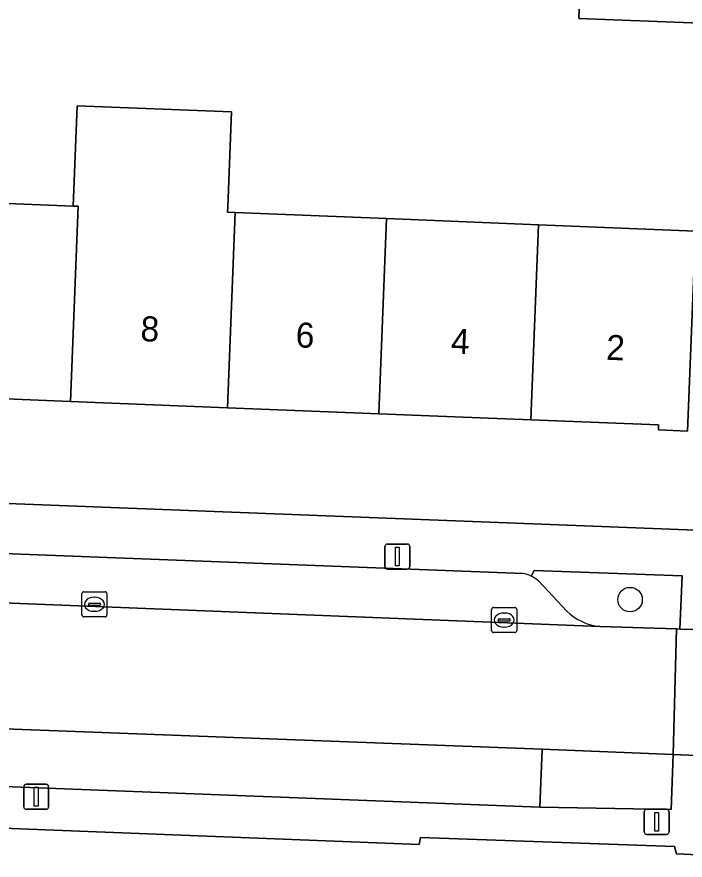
# Model space of a CAD drawing. Extents: x 161354 to 162026, y 386504 to 387460.
# Drawn here: x 161714.17 to 161740.85, y 387277.6 to 387311.28 of the extents above; entities that cross this region are included whole.
import ezdxf

# ---------------------------------------------------------------- set-up
doc = ezdxf.new("R2010")
doc.units = 0
for name, color, linetype in [('IMGEO_Boom', 7, 'Continuous'), ('IMGEO_Erf', 7, 'Continuous'), ('IMGEO_Groenvoorziening', 7, 'Continuous'), ('IMGEO_Kolk', 7, 'Continuous'), ('IMGEO_Lichtmast', 7, 'Continuous'), ('IMGEO_Pand', 7, 'Continuous'), ('IMGEO_Pand_nummerreeks', 7, 'Continuous'), ('IMGEO_Parkeervlak_halfverhard', 7, 'Continuous'), ('IMGEO_Parkeervlak_open', 7, 'Continuous'), ('IMGEO_Rijbaan_lokaal_open', 7, 'Continuous'), ('IMGEO_Voetpad_open', 7, 'Continuous')]:
    doc.layers.add(name, color=color, linetype=linetype)

msp = doc.modelspace()

# ---------------------------------------------------------------- linework, layer by layer
at = {"layer": 'IMGEO_Boom'}
msp.add_circle((161738.65, 387288.006), 0.489, dxfattribs=at)
at = {"layer": 'IMGEO_Erf'}
for points in [[(161741.58, 387314.019), (161741.46, 387311.021), (161736.6, 387311.215), (161736.719, 387314.213)], [(161710.506, 387303.958), (161716.421, 387303.721), (161716.582, 387307.726), (161722.738, 387307.479), (161722.586, 387303.689), (161722.577, 387303.474), (161722.887, 387303.462), (161728.926, 387303.22), (161734.996, 387302.977), (161741.267, 387302.726), (161740.947, 387294.739), (161739.781, 387294.786), (161739.788, 387294.98), (161734.684, 387295.185), (161728.614, 387295.428), (161722.575, 387295.67), (161716.307, 387295.921), (161710.194, 387296.166)], [(161691.439, 387292.715), (161735.46, 387291.011), (161741.613, 387290.772)]]:
    msp.add_lwpolyline(points, dxfattribs=at)
at = {"layer": 'IMGEO_Groenvoorziening'}
for points in [[(161737.445, 387286.938), (161740.501, 387286.836), (161740.633, 387286.828), (161740.736, 387288.955), (161734.82, 387289.162), (161734.702, 387288.947)], [(161735.013, 387288.741), (161736.127, 387287.543)], [(161745.962, 387277.602), (161740.509, 387277.851), (161740.428, 387278.146), (161730.277, 387278.502), (161730.236, 387278.232), (161704.119, 387279.248), (161704.147, 387279.69), (161700.052, 387279.843), (161700.021, 387279.396), (161653.208, 387281.315), (161653.225, 387282.57), (161645.84, 387282.862), (161645.779, 387281.605), (161630.612, 387282.233)]]:
    msp.add_lwpolyline(points, dxfattribs=at)
msp.add_lwpolyline([(161740.371, 387281.819), (161735.136, 387282.027), (161735.045, 387279.713), (161740.293, 387279.63)], close=True, dxfattribs=at)
for centre, radius, start, end in [((161734.14, 387287.76), 1.313, 48.3155, 64.6452), ((161737.628, 387289.076), 2.146, 225.5905, 265.0966)]:
    msp.add_arc(centre, radius, start, end, dxfattribs=at)
at = {"layer": 'IMGEO_Kolk'}
for p, q in [((161716.765, 387287.392), (161716.765, 387288.244)), ((161716.84, 387288.318), (161717.692, 387288.318)), ((161717.766, 387288.244), (161717.766, 387287.392)), ((161717.253, 387288.098), (161717.278, 387288.098)), ((161717.024, 387287.812), (161717.024, 387287.824)), ((161717.462, 387287.775), (161717.064, 387287.775)), ((161717.067, 387287.861), (161717.465, 387287.861)), ((161717.508, 387287.824), (161717.508, 387287.812)), ((161733.124, 387286.765), (161733.124, 387287.617)), ((161733.199, 387287.691), (161734.051, 387287.691)), ((161734.125, 387287.617), (161734.125, 387286.765)), ((161717.692, 387287.318), (161716.84, 387287.318)), ((161717.276, 387287.538), (161717.251, 387287.538)), ((161733.426, 387287.234), (161733.824, 387287.234)), ((161733.612, 387287.471), (161733.637, 387287.471)), ((161733.383, 387287.185), (161733.383, 387287.197)), ((161733.821, 387287.148), (161733.423, 387287.148)), ((161733.635, 387286.911), (161733.61, 387286.911)), ((161733.867, 387287.197), (161733.867, 387287.185)), ((161734.051, 387286.691), (161733.199, 387286.691))]:
    msp.add_line(p, q, dxfattribs=at)
for points in [[(161716.765, 387287.392), (161716.765, 387288.244)], [(161716.84, 387288.318), (161717.692, 387288.318)], [(161717.766, 387288.244), (161717.766, 387287.392)], [(161733.124, 387286.765), (161733.124, 387287.617)], [(161733.199, 387287.691), (161734.051, 387287.691)], [(161734.125, 387287.617), (161734.125, 387286.765)], [(161717.692, 387287.318), (161716.84, 387287.318)], [(161734.051, 387286.691), (161733.199, 387286.691)]]:
    msp.add_lwpolyline(points, dxfattribs=at)
for centre, radius, start, end in [((161716.842, 387288.242), 0.0765, 91.552, 178.448), ((161716.842, 387288.242), 0.0765, 91.552, 178.448), ((161717.69, 387288.242), 0.0765, 1.552, 88.448), ((161717.69, 387288.242), 0.0765, 1.552, 88.448), ((161717.064, 387287.821), 0.0403, 85.8775, 175.7526), ((161717.061, 387287.811), 0.0366, 178.938, 274.7102), ((161717.465, 387287.818), 0.043, 264.8664, 352.4533), ((161717.469, 387287.823), 0.0386, 1.7309, 96.639), ((161733.201, 387287.615), 0.0765, 91.552, 178.448), ((161733.201, 387287.615), 0.0765, 91.552, 178.448), ((161734.049, 387287.615), 0.0765, 1.552, 88.448), ((161734.049, 387287.615), 0.0765, 1.552, 88.448), ((161716.842, 387287.394), 0.0765, 181.552, 268.448), ((161716.842, 387287.394), 0.0765, 181.552, 268.448), ((161717.69, 387287.394), 0.0765, 271.552, 358.448), ((161717.69, 387287.394), 0.0765, 271.552, 358.448), ((161733.423, 387287.194), 0.0403, 85.8775, 175.7526), ((161733.828, 387287.196), 0.0386, 1.7309, 96.639), ((161733.42, 387287.184), 0.0366, 178.938, 274.7102), ((161733.824, 387287.191), 0.043, 264.8664, 352.4533), ((161733.201, 387286.767), 0.0765, 181.552, 268.448), ((161733.201, 387286.767), 0.0765, 181.552, 268.448), ((161734.049, 387286.767), 0.0765, 271.552, 358.448), ((161734.049, 387286.767), 0.0765, 271.552, 358.448)]:
    msp.add_arc(centre, radius, start, end, dxfattribs=at)
for centre, major_axis, ratio, start_param, end_param in [((161717.252, 387287.818), (-0.387, 0.002), 0.722429, 4.712389, 7.853982), ((161717.277, 387287.818), (-0.39, 0.002), 0.717154, 1.570796, 4.712389), ((161733.611, 387287.191), (-0.387, 0.002), 0.722429, 4.712389, 7.853982), ((161733.636, 387287.191), (-0.39, 0.002), 0.717154, 1.570796, 4.712389)]:
    msp.add_ellipse(centre, major_axis=major_axis, ratio=ratio, start_param=start_param, end_param=end_param, dxfattribs=at)
at = {"layer": 'IMGEO_Lichtmast'}
for p, q in [((161728.866, 387289.324), (161728.866, 387290.124)), ((161728.866, 387290.124), (161728.866, 387289.324)), ((161728.966, 387290.224), (161729.756, 387290.224)), ((161729.756, 387290.224), (161728.966, 387290.224)), ((161729.856, 387290.124), (161729.856, 387289.324)), ((161729.856, 387289.324), (161729.856, 387290.124)), ((161729.756, 387289.224), (161728.966, 387289.224)), ((161728.966, 387289.224), (161729.756, 387289.224)), ((161714.444, 387279.735), (161714.444, 387280.535)), ((161714.444, 387280.535), (161714.444, 387279.735)), ((161714.544, 387280.635), (161715.334, 387280.635)), ((161715.334, 387280.635), (161714.544, 387280.635)), ((161715.434, 387280.535), (161715.434, 387279.735)), ((161715.434, 387279.735), (161715.434, 387280.535)), ((161715.334, 387279.635), (161714.544, 387279.635)), ((161714.544, 387279.635), (161715.334, 387279.635)), ((161739.214, 387278.731), (161739.214, 387279.531)), ((161739.214, 387279.531), (161739.214, 387278.731)), ((161739.314, 387279.631), (161740.104, 387279.631)), ((161740.104, 387279.631), (161739.314, 387279.631)), ((161740.204, 387279.531), (161740.204, 387278.731)), ((161740.204, 387278.731), (161740.204, 387279.531)), ((161740.104, 387278.631), (161739.314, 387278.631)), ((161739.314, 387278.631), (161740.104, 387278.631))]:
    msp.add_line(p, q, dxfattribs=at)
for points in [[(161729.286, 387290.099), (161729.436, 387290.099), (161729.436, 387289.349), (161729.286, 387289.349), (161729.286, 387290.099)], [(161714.864, 387280.51), (161715.014, 387280.51), (161715.014, 387279.76), (161714.864, 387279.76), (161714.864, 387280.51)], [(161739.634, 387279.506), (161739.784, 387279.506), (161739.784, 387278.756), (161739.634, 387278.756), (161739.634, 387279.506)]]:
    msp.add_lwpolyline(points, dxfattribs=at)
for centre, start, end in [((161728.966, 387290.124), 90, 180), ((161728.966, 387290.124), 90, 180), ((161729.756, 387290.124), 0, 90), ((161729.756, 387290.124), 360, 90), ((161728.966, 387289.324), 180, 270), ((161728.966, 387289.324), 180, 270), ((161729.756, 387289.324), 270, 0), ((161729.756, 387289.324), 270, 0), ((161714.544, 387280.535), 90, 180), ((161714.544, 387280.535), 90, 180), ((161715.334, 387280.535), 0, 90), ((161715.334, 387280.535), 360, 90), ((161714.544, 387279.735), 180, 270), ((161714.544, 387279.735), 180, 270), ((161715.334, 387279.735), 270, 0), ((161715.334, 387279.735), 270, 0), ((161739.314, 387279.531), 90, 180), ((161739.314, 387279.531), 90, 180), ((161740.104, 387279.531), 0, 90), ((161740.104, 387279.531), 360, 90), ((161739.314, 387278.731), 180, 270), ((161739.314, 387278.731), 180, 270), ((161740.104, 387278.731), 270, 0), ((161740.104, 387278.731), 270, 0)]:
    msp.add_arc(centre, 0.1, start, end, dxfattribs=at)
at = {"layer": 'IMGEO_Pand'}
for points in [[(161741.58, 387314.019), (161736.719, 387314.213), (161736.6, 387311.215), (161741.46, 387311.021)], [(161722.887, 387303.462), (161722.577, 387303.474), (161722.586, 387303.689), (161722.738, 387307.479), (161716.582, 387307.726), (161716.421, 387303.721), (161716.619, 387303.713), (161716.307, 387295.921), (161722.575, 387295.67)], [(161716.619, 387303.713), (161716.421, 387303.721), (161710.506, 387303.958), (161710.194, 387296.166), (161716.307, 387295.921)], [(161728.926, 387303.22), (161722.887, 387303.462), (161722.575, 387295.67), (161728.614, 387295.428)], [(161734.996, 387302.977), (161728.926, 387303.22), (161728.614, 387295.428), (161734.684, 387295.185)], [(161734.684, 387295.185), (161739.788, 387294.98), (161739.781, 387294.786), (161740.947, 387294.739), (161741.267, 387302.726), (161734.996, 387302.977)]]:
    msp.add_lwpolyline(points, close=True, dxfattribs=at)
at = {"layer": 'IMGEO_Parkeervlak_halfverhard'}
msp.add_lwpolyline([(161735.136, 387282.027), (161697.851, 387283.443), (161697.754, 387281.155), (161735.045, 387279.713)], close=True, dxfattribs=at)
at = {"layer": 'IMGEO_Parkeervlak_open'}
for points in [[(161734.386, 387289.048), (161699.085, 387290.412)], [(161695.814, 387288.579), (161737.445, 387286.938)], [(161736.127, 387287.543), (161735.013, 387288.741)]]:
    msp.add_lwpolyline(points, dxfattribs=at)
for centre, radius, start, end in [((161734.162, 387287.802), 1.266, 64.7455, 79.8046), ((161734.14, 387287.76), 1.313, 48.3155, 64.6452), ((161737.628, 387289.076), 2.146, 225.5905, 265.0966)]:
    msp.add_arc(centre, radius, start, end, dxfattribs=at)
at = {"layer": 'IMGEO_Rijbaan_lokaal_open'}
msp.add_lwpolyline([(161740.501, 387286.836), (161737.445, 387286.938), (161695.814, 387288.579), (161695.563, 387288.589), (161695.165, 387288.602), (161694.919, 387283.562), (161697.851, 387283.443), (161735.136, 387282.027), (161740.371, 387281.819)], close=True, dxfattribs=at)
msp.add_lwpolyline([(161743.241, 387286.756), (161740.633, 387286.828), (161740.501, 387286.836), (161740.371, 387281.819), (161745.363, 387281.603)], dxfattribs=at)
at = {"layer": 'IMGEO_Voetpad_open'}
for points in [[(161741.613, 387290.772), (161735.46, 387291.011), (161691.439, 387292.715)], [(161699.085, 387290.412), (161734.386, 387289.048)], [(161734.702, 387288.947), (161734.82, 387289.162), (161740.736, 387288.955), (161740.633, 387286.828), (161743.241, 387286.756)], [(161697.754, 387281.155), (161693.601, 387281.339), (161693.679, 387283.609), (161691.886, 387283.692), (161691.792, 387281.42), (161678.707, 387281.931), (161678.77, 387284.224), (161676.976, 387284.305), (161676.881, 387282.013), (161672.185, 387282.233), (161653.24, 387282.963), (161653.225, 387282.57), (161653.208, 387281.315), (161700.021, 387279.396), (161700.052, 387279.843), (161704.147, 387279.69), (161704.119, 387279.248), (161730.236, 387278.232), (161730.277, 387278.502), (161740.428, 387278.146), (161740.509, 387277.851), (161745.962, 387277.602), (161748.749, 387280.43)], [(161745.363, 387281.603), (161740.371, 387281.819), (161740.293, 387279.63), (161735.045, 387279.713), (161697.754, 387281.155)]]:
    msp.add_lwpolyline(points, dxfattribs=at)
msp.add_arc((161734.162, 387287.802), 1.266, 64.7455, 79.8046, dxfattribs=at)

# ---------------------------------------------------------------- texts
at = {"layer": 'IMGEO_Pand_nummerreeks'}
for s, rotation, p in [('8', 357.7024, (161719.091, 387298.331)), ('6', 357.705, (161725.286, 387298.083)), ('4', 357.705, (161731.484, 387297.835)), ('2', 357.705, (161737.68, 387297.586))]:
    msp.add_text(s, height=1, rotation=rotation, dxfattribs=at).set_placement(p)

doc.saveas('drawing.dxf')
